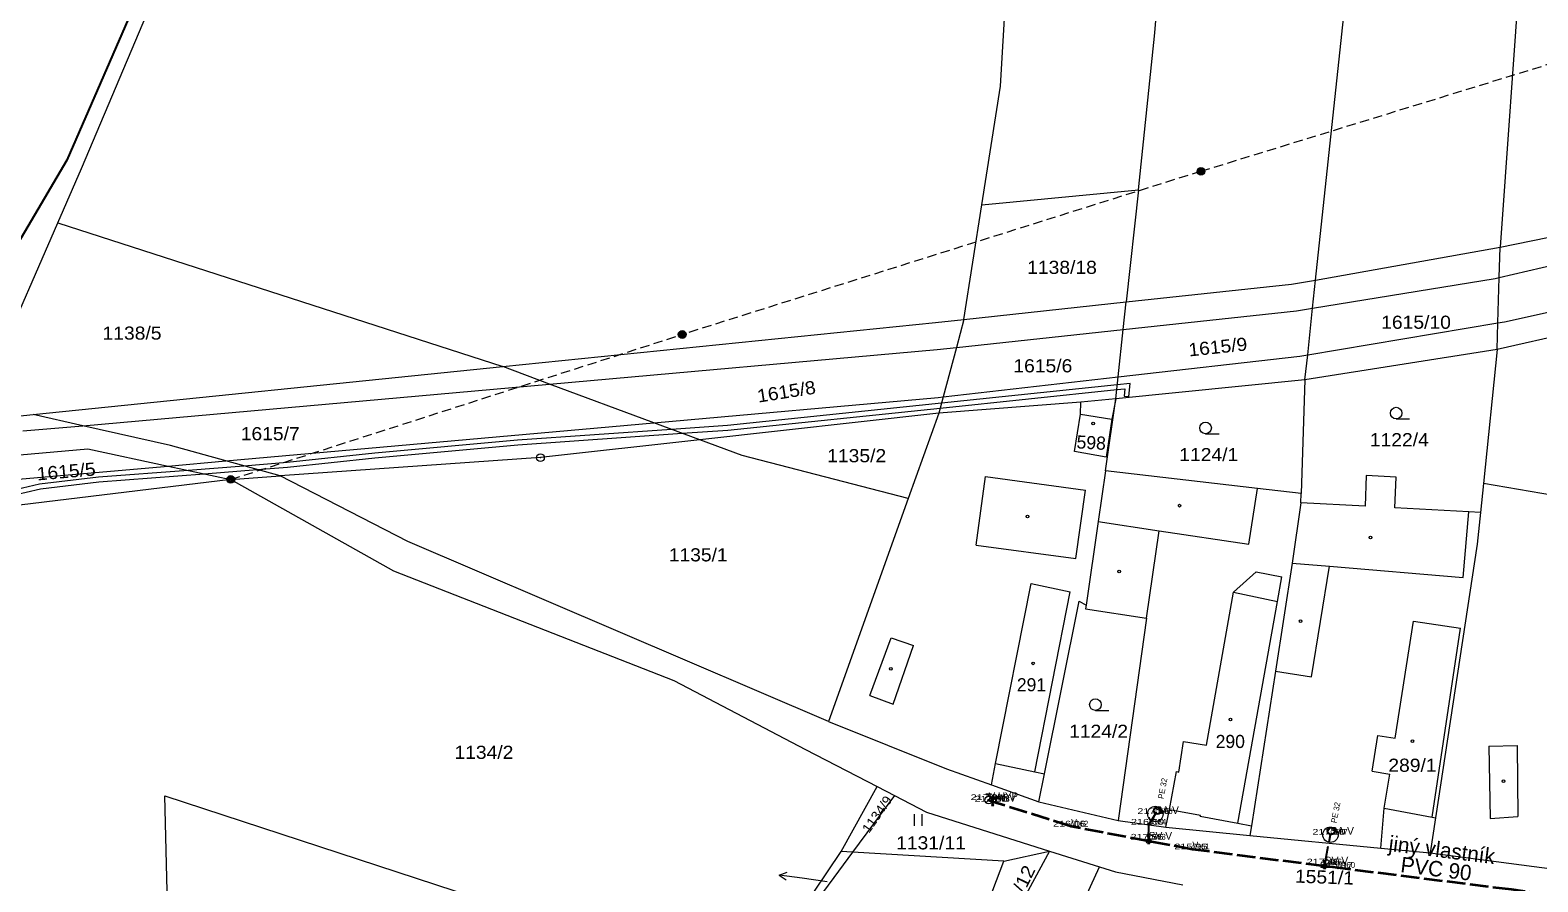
# Model space of a CAD drawing. Extents: x -686207 to -681951, y -1020493 to -1017811.
# Drawn here: x -684516.8 to -684321.3, y -1019572.5 to -1019462.2 of the extents above; entities that cross this region are included whole.
import ezdxf
from ezdxf.enums import TextEntityAlignment as Align

# ---------------------------------------------------------------- set-up
doc = ezdxf.new("R2010")
doc.units = 0
doc.header["$LTSCALE"] = 0.4
doc.header["$PDMODE"] = 32
doc.header["$PDSIZE"] = 0.2
for name, pattern in [('DOTTED', [1.5, 0.3, -1.2]), ('LONG_DASHED', [7.5, 6, -1.5]), ('MEDIUM_DASHED', [4.5, 3, -1.5])]:
    doc.linetypes.add(name, pattern=pattern)
for name, color, linetype, lineweight in [('1', 7, 'Continuous', 13), ('10', 7, 'Continuous', 13), ('12', 7, 'Continuous', 13), ('13', 7, 'Continuous', 13), ('24', 7, 'Continuous', 25), ('3', 7, 'Continuous', 13), ('35', 7, 'LONG_DASHED', 35), ('4', 7, 'Continuous', 13), ('5', 7, 'Continuous', 13), ('50', 7, 'LONG_DASHED', 25), ('51', 7, 'DOTTED', 25), ('6', 7, 'Continuous', 13), ('7', 7, 'Continuous', 13), ('8', 7, 'Continuous', 13)]:
    doc.layers.add(name, color=color, linetype=linetype, lineweight=lineweight)
for name, color, linetype in [('17', 7, 'Continuous'), ('19', 7, 'Continuous'), ('2', 7, 'Continuous')]:
    doc.layers.add(name, color=color, linetype=linetype)

msp = doc.modelspace()

# ---------------------------------------------------------------- linework, layer by layer
at = {"layer": '1'}
for p, q in [((-684512.05, -1019478.99), (-684500.14, -1019451.56)), ((-684522.24, -1019496.29), (-684512.05, -1019478.99)), ((-684393.4, -1019484.79), (-684373.1, -1019482.84)), ((-684373.1, -1019482.84), (-684374.68, -1019497.39)), ((-684395.74, -1019499.65), (-684393.4, -1019484.79)), ((-684524.43, -1019512.77), (-684513.25, -1019487.11)), ((-684513.25, -1019487.11), (-684455.53, -1019505.76)), ((-684350.13, -1019494.54), (-684326.18, -1019490.28)), ((-684395.74, -1019499.65), (-684374.68, -1019497.39)), ((-684302.05, -1019497.96), (-684326.6, -1019503.54)), ((-684326.6, -1019503.54), (-684351.51, -1019507.47)), ((-684326.6, -1019503.54), (-684328.38, -1019520.92)), ((-684516.43, -1019511.96), (-684455.53, -1019505.76)), ((-684351.51, -1019507.47), (-684376.05, -1019509.92)), ((-684351.51, -1019507.47), (-684352, -1019522.21)), ((-684376.05, -1019509.92), (-684380.59, -1019510.39)), ((-684377.37, -1019519.29), (-684376.05, -1019509.92)), ((-684524.43, -1019512.77), (-684516.43, -1019511.96)), ((-684399, -1019511.8), (-684429.99, -1019515.26)), ((-684399, -1019511.8), (-684402.96, -1019522.88)), ((-684380.59, -1019510.39), (-684399, -1019511.8)), ((-684490.8, -1019520.39), (-684484.41, -1019519.94)), ((-684490.8, -1019520.39), (-684525.29, -1019524.6)), ((-684328.38, -1019520.92), (-684328.76, -1019524.68)), ((-684402.96, -1019522.88), (-684413.29, -1019551.75)), ((-684352.04, -1019523.41), (-684352, -1019522.21)), ((-684411.67, -1019568.63), (-684406.98, -1019560.21)), ((-684406.98, -1019560.21), (-684404.75, -1019561.37)), ((-684386.03, -1019562.19), (-684375.75, -1019564.59)), ((-684390.58, -1019569.88), (-684410.18, -1019568.72)), ((-684390.58, -1019569.88), (-684384.64, -1019568.56)), ((-684384.64, -1019568.56), (-684378.14, -1019570.61))]:
    msp.add_line(p, q, dxfattribs=at)
for points in [[(-684316.37, -1019334.22), (-684318.95, -1019386.68), (-684323.56, -1019453.16), (-684326.18, -1019490.28), (-684301.22, -1019485.17)], [(-684350.13, -1019494.54), (-684345.11, -1019447.28), (-684340.49, -1019384.31), (-684339.89, -1019335.57)], [(-684373.1, -1019482.84), (-684370.99, -1019462.51), (-684368.99, -1019438.47), (-684368.22, -1019412.97), (-684369.6, -1019376.14), (-684374.08, -1019346.69)], [(-684393.4, -1019484.79), (-684390.98, -1019469.4), (-684389.59, -1019445.21), (-684390.06, -1019412.95)], [(-684513.25, -1019487.11), (-684510.18, -1019480.08), (-684498.25, -1019451.87)], [(-684326.6, -1019503.54), (-684326.49, -1019500.11), (-684326.31, -1019494.23), (-684326.18, -1019490.28)], [(-684374.68, -1019497.39), (-684353.24, -1019495.09), (-684350.13, -1019494.54)], [(-684351.51, -1019507.47), (-684351.16, -1019504.22), (-684350.52, -1019498.18), (-684350.13, -1019494.54)], [(-684376.05, -1019509.92), (-684375.74, -1019507.09), (-684375.07, -1019500.94), (-684374.68, -1019497.39)], [(-684455.53, -1019505.76), (-684399.42, -1019500.05), (-684395.74, -1019499.65)], [(-684395.74, -1019499.65), (-684396.69, -1019503.27), (-684398.43, -1019509.7), (-684399, -1019511.8)], [(-684429.99, -1019515.26), (-684435.94, -1019513.05), (-684449.46, -1019508.02), (-684455.53, -1019505.76)], [(-684376.05, -1019509.92), (-684376.54, -1019512.59), (-684377.31, -1019517.49), (-684381.39, -1019516.77), (-684380.63, -1019511.94), (-684380.59, -1019510.39)], [(-684484.41, -1019519.94), (-684491.47, -1019517.99), (-684498.64, -1019516), (-684510.01, -1019513.42), (-684516.43, -1019511.96)], [(-684429.99, -1019515.26), (-684450.65, -1019517.56), (-684484.41, -1019519.94)], [(-684402.96, -1019522.88), (-684424.49, -1019517.3), (-684429.99, -1019515.26)], [(-684525.29, -1019524.6), (-684522.39, -1019520.87), (-684519.65, -1019517.34), (-684509.36, -1019516.42), (-684498.93, -1019518.65), (-684490.8, -1019520.39)], [(-684413.29, -1019551.75), (-684467.86, -1019528.44), (-684484.41, -1019519.94)], [(-684377.37, -1019519.29), (-684378.32, -1019525.83), (-684379.9, -1019536.67)], [(-684352, -1019522.21), (-684357.67, -1019521.56), (-684377.37, -1019519.29)], [(-684328.76, -1019524.68), (-684330.28, -1019524.6), (-684339.84, -1019524.08), (-684339.68, -1019520.08), (-684343.57, -1019519.86), (-684343.71, -1019523.86), (-684352.04, -1019523.41)], [(-684490.8, -1019520.39), (-684469.69, -1019532.24), (-684433.34, -1019546.47), (-684416.28, -1019555.4), (-684406.98, -1019560.21)], [(-684303.71, -1019525.08), (-684320.81, -1019522.2), (-684328.38, -1019520.92)], [(-684352.04, -1019523.41), (-684353.16, -1019531.24), (-684355.34, -1019545.23), (-684358.46, -1019565.28), (-684358.66, -1019566.54)], [(-684328.76, -1019524.68), (-684329.18, -1019528.76), (-684334.58, -1019564.24), (-684335.27, -1019568.79)], [(-684386.03, -1019562.19), (-684385.3, -1019558.56), (-684380.81, -1019536.17), (-684379.9, -1019536.67)], [(-684379.9, -1019536.67), (-684379.97, -1019537.17), (-684372.07, -1019538.39), (-684375.75, -1019564.59)], [(-684413.29, -1019551.75), (-684397.99, -1019557.91), (-684392.18, -1019559.99), (-684386.03, -1019562.19)], [(-684489.58, -1019679.5), (-684495.52, -1019635.01), (-684498.37, -1019602.06), (-684499.38, -1019561.4), (-684456.73, -1019575.36), (-684456.05, -1019605.49), (-684452.7, -1019626.22)], [(-684404.75, -1019561.37), (-684410.18, -1019568.72), (-684411.67, -1019568.63)], [(-684404.75, -1019561.37), (-684400.61, -1019563.51), (-684384.64, -1019568.56)], [(-684375.75, -1019564.59), (-684369.54, -1019565.47), (-684358.66, -1019566.54)], [(-684358.66, -1019566.54), (-684341.69, -1019568.17), (-684335.27, -1019568.79)], [(-684384.64, -1019568.56), (-684395.73, -1019589.06), (-684420.63, -1019628.47), (-684472.46, -1019697.35)], [(-684410.18, -1019568.72), (-684427.54, -1019592.19), (-684411.67, -1019568.63)], [(-684335.27, -1019568.79), (-684319.17, -1019570.89), (-684311.97, -1019571.83)], [(-684473.63, -1019696.41), (-684423.04, -1019630.15), (-684398.06, -1019589.57), (-684390.58, -1019569.88)], [(-684459.35, -1019700.09), (-684415.72, -1019638.24), (-684394.21, -1019605.65), (-684378.14, -1019570.61)], [(-684378.14, -1019570.61), (-684376.08, -1019571.26), (-684367.36, -1019572.95)]]:
    msp.add_lwpolyline(points, dxfattribs=at)
for p in [(-684392.53, -1019561.95), (-684392.03, -1019562.16), (-684370.91, -1019563.75), (-684381.84, -1019565.38), (-684371.74, -1019565.14), (-684348.21, -1019566.44), (-684371.79, -1019567.08), (-684366.11, -1019568.34), (-684348.95, -1019570.3), (-684347.24, -1019570.74)]:
    msp.add_point(p, dxfattribs=at)
at = {"layer": '10'}
for p, q in [((-684392.884, -1019562.304), (-684392.177, -1019561.597)), ((-684392.88, -1019561.15), (-684392.18, -1019561.15)), ((-684392.53, -1019561.45), (-684392.53, -1019561.15))]:
    msp.add_line(p, q, dxfattribs=at)
for points in [[(-684391.88, -1019562.66), (-684392.18, -1019561.66), (-684391.88, -1019561.66), (-684392.18, -1019562.66)], [(-684371.64, -1019567.58), (-684371.94, -1019566.58), (-684371.64, -1019566.58), (-684371.94, -1019567.58)], [(-684348.8, -1019570.8), (-684349.1, -1019569.8), (-684348.8, -1019569.8), (-684349.1, -1019570.8)]]:
    msp.add_lwpolyline(points, close=True, dxfattribs=at)
for centre, radius in [((-684392.529, -1019561.95), 0.5), ((-684370.91, -1019563.75), 1), ((-684348.21, -1019566.44), 1)]:
    msp.add_circle(centre, radius, dxfattribs=at)
at = {"layer": '12'}
for centre, radius in [((-684370.654, -1019563.321), 0.5), ((-684370.654, -1019563.321), 0.4), ((-684348.116, -1019565.949), 0.5), ((-684348.116, -1019565.949), 0.4), ((-684371.795, -1019567.27), 0.3), ((-684371.795, -1019567.27), 0.2), ((-684371.795, -1019567.27), 0.1), ((-684348.992, -1019570.517), 0.3), ((-684348.992, -1019570.517), 0.2), ((-684348.992, -1019570.517), 0.1)]:
    msp.add_circle(centre, radius, dxfattribs=at)
at = {"layer": '13'}
msp.add_lwpolyline([(-684519.2, -1019522.47), (-684515.5, -1019521.61), (-684507.92, -1019520.71), (-684494.26, -1019519.65), (-684487.39, -1019519.12), (-684483.44, -1019518.81), (-684472.13, -1019517.58), (-684453.58, -1019515.9), (-684432.29, -1019514.41), (-684426.35, -1019513.99), (-684398.82, -1019511.13), (-684375.92, -1019508.75), (-684374.86, -1019508.64), (-684374.96, -1019509.59), (-684374.36, -1019509.65), (-684374.18, -1019507.96), (-684375.85, -1019508.13), (-684398.65, -1019510.5), (-684426.39, -1019513.39), (-684433.65, -1019513.9), (-684453.64, -1019515.3), (-684472.13, -1019516.98), (-684483.48, -1019518.21), (-684489.1, -1019518.65), (-684496.33, -1019519.21), (-684507.98, -1019520.11), (-684515.6, -1019521.01), (-684519.3, -1019521.87)], dxfattribs=at)
at = {"layer": '24'}
msp.add_lwpolyline([(-684500.14, -1019451.56), (-684512.05, -1019478.99), (-684531.89, -1019512.67), (-684532.04, -1019515.06), (-684532.26, -1019518.47), (-684532.49, -1019522.07), (-684532.66, -1019524.82), (-684541.65, -1019550.12), (-684527.53, -1019664.73), (-684522.6, -1019668.21), (-684492.12, -1019689.8), (-684490.48, -1019690.96), (-684484.2, -1019695.03), (-684475.13, -1019700.9), (-684470.07, -1019701.85), (-684450.86, -1019705.44), (-684423.56, -1019707.07), (-684414.98, -1019706.64), (-684406.56, -1019701.65), (-684379.46, -1019663.55), (-684362.26, -1019668.43), (-684353.33, -1019670.49), (-684310.5, -1019679.94)], dxfattribs=at)
at = {"layer": '3'}
for p, q in [((-684339.693, -1019512.54), (-684337.943, -1019512.54)), ((-684364.403, -1019514.47), (-684362.653, -1019514.47)), ((-684378.693, -1019550.33), (-684376.943, -1019550.33)), ((-684402.151, -1019565.29), (-684402.151, -1019563.79)), ((-684401.15, -1019565.29), (-684401.15, -1019563.79))]:
    msp.add_line(p, q, dxfattribs=at)
for centre in [(-684339.6929, -1019511.7898), (-684364.4029, -1019513.7198), (-684378.6929, -1019549.5798)]:
    msp.add_circle(centre, 0.75, dxfattribs=at)
at = {"layer": '35'}
for points in [[(-684371.795, -1019567.27), (-684381.84, -1019565.38), (-684392.03, -1019562.16), (-684392.53, -1019561.95)], [(-684348.992, -1019570.517), (-684366.11, -1019568.34), (-684371.795, -1019567.27)], [(-684314.027, -1019574.999), (-684324.75, -1019573.56), (-684347.24, -1019570.74), (-684348.992, -1019570.517)]]:
    msp.add_lwpolyline(points, dxfattribs=at)
at = {"layer": '4'}
for p, q in [((-684326.31, -1019494.23), (-684301.39, -1019488.42)), ((-684375.07, -1019500.94), (-684352.6, -1019498.52)), ((-684352.6, -1019498.52), (-684350.52, -1019498.18)), ((-684351.16, -1019504.22), (-684326.49, -1019500.11)), ((-684326.49, -1019500.11), (-684325.66, -1019499.97)), ((-684396.69, -1019503.27), (-684375.07, -1019500.94)), ((-684449.46, -1019508.02), (-684399.21, -1019503.54)), ((-684399.21, -1019503.54), (-684396.69, -1019503.27)), ((-684352.2, -1019504.39), (-684351.16, -1019504.22)), ((-684375.74, -1019507.09), (-684352.2, -1019504.39)), ((-684510.01, -1019513.42), (-684449.46, -1019508.02)), ((-684398.43, -1019509.7), (-684375.74, -1019507.09)), ((-684380.63, -1019511.94), (-684376.54, -1019512.59)), ((-684517.76, -1019514.11), (-684510.01, -1019513.42)), ((-684491.47, -1019517.99), (-684435.94, -1019513.05)), ((-684498.93, -1019518.65), (-684491.47, -1019517.99)), ((-684394.15, -1019528.92), (-684392.93, -1019520)), ((-684392.93, -1019520), (-684379.99, -1019521.77)), ((-684381.21, -1019530.65), (-684379.99, -1019521.77)), ((-684358.81, -1019528.79), (-684357.67, -1019521.56)), ((-684378.32, -1019525.83), (-684370.42, -1019527.03)), ((-684331.01, -1019533.09), (-684330.28, -1019524.6)), ((-684372.07, -1019538.39), (-684370.42, -1019527.03)), ((-684370.42, -1019527.03), (-684358.81, -1019528.79)), ((-684394.15, -1019528.92), (-684381.21, -1019530.65)), ((-684353.16, -1019531.24), (-684348.32, -1019531.64)), ((-684348.32, -1019531.64), (-684331.01, -1019533.09)), ((-684360.79, -1019534.99), (-684357.84, -1019532.35)), ((-684357.84, -1019532.35), (-684354.51, -1019533.03)), ((-684355.08, -1019536.23), (-684354.51, -1019533.03)), ((-684391.63, -1019557.21), (-684387.01, -1019533.89)), ((-684387.01, -1019533.89), (-684381.96, -1019534.97)), ((-684386.55, -1019558.3), (-684381.96, -1019534.97)), ((-684364.28, -1019554.83), (-684360.79, -1019534.99)), ((-684360.79, -1019534.99), (-684355.08, -1019536.23)), ((-684360.23, -1019564.92), (-684355.08, -1019536.23)), ((-684339.8, -1019553.92), (-684337.43, -1019538.77)), ((-684337.43, -1019538.77), (-684331.36, -1019539.68)), ((-684407.92, -1019548.38), (-684405.17, -1019540.93)), ((-684405.17, -1019540.93), (-684402.29, -1019541.92)), ((-684335.04, -1019564.16), (-684331.36, -1019539.68)), ((-684404.92, -1019549.52), (-684402.29, -1019541.92)), ((-684407.92, -1019548.38), (-684404.92, -1019549.52)), ((-684342.8, -1019558.21), (-684342.08, -1019553.57)), ((-684342.08, -1019553.57), (-684339.8, -1019553.92)), ((-684327.66, -1019554.95), (-684323.99, -1019554.88)), ((-684327.66, -1019554.95), (-684327.48, -1019564.34)), ((-684323.99, -1019554.88), (-684323.93, -1019564.09)), ((-684392.18, -1019559.99), (-684391.63, -1019557.21)), ((-684391.63, -1019557.21), (-684386.55, -1019558.3)), ((-684386.55, -1019558.3), (-684385.3, -1019558.56)), ((-684342.8, -1019558.21), (-684340.53, -1019558.57)), ((-684341.23, -1019563.01), (-684340.53, -1019558.57)), ((-684341.69, -1019568.17), (-684341.23, -1019563.01)), ((-684341.23, -1019563.01), (-684335.04, -1019564.16)), ((-684365.09, -1019564.04), (-684365.06, -1019563.89)), ((-684365.09, -1019564.04), (-684360.23, -1019564.92)), ((-684360.23, -1019564.92), (-684358.46, -1019565.28)), ((-684335.04, -1019564.16), (-684334.58, -1019564.24)), ((-684327.48, -1019564.34), (-684323.93, -1019564.09))]:
    msp.add_line(p, q, dxfattribs=at)
for points in [[(-684350.52, -1019498.18), (-684326.85, -1019494.36), (-684326.31, -1019494.23)], [(-684325.66, -1019499.97), (-684301.82, -1019494.69), (-684300.7, -1019494.44)], [(-684435.94, -1019513.05), (-684399.07, -1019509.77), (-684398.43, -1019509.7)], [(-684522.39, -1019520.87), (-684517.85, -1019520.33), (-684498.93, -1019518.65)], [(-684355.34, -1019545.23), (-684350.67, -1019545.99), (-684348.32, -1019531.64)], [(-684369.08, -1019563.16), (-684368.19, -1019558.26), (-684367.89, -1019558.32), (-684367.25, -1019554.35), (-684364.28, -1019554.83)], [(-684369.54, -1019565.47), (-684369.08, -1019563.16), (-684365.06, -1019563.89)]]:
    msp.add_lwpolyline(points, dxfattribs=at)
at = {"layer": '5'}
for centre in [(-684378.9768, -1019513.1292), (-684367.7668, -1019523.7892), (-684387.5068, -1019525.1792), (-684343.0068, -1019527.8992), (-684375.5968, -1019532.3092), (-684352.0768, -1019538.7592), (-684405.2168, -1019544.9492), (-684386.7768, -1019544.2292), (-684361.1868, -1019551.5192), (-684337.5868, -1019554.3092), (-684325.7768, -1019559.4892)]:
    msp.add_circle(centre, 0.175, dxfattribs=at)
at = {"layer": '50'}
msp.add_line((-684371.795, -1019567.27), (-684371.79, -1019567.08), dxfattribs=at)
for points in [[(-684371.79, -1019567.08), (-684371.74, -1019565.14), (-684370.91, -1019563.75)], [(-684348.992, -1019570.517), (-684348.95, -1019570.3), (-684348.21, -1019566.44)]]:
    msp.add_lwpolyline(points, dxfattribs=at)
at = {"layer": '51'}
for p, q in [((-684370.91, -1019563.75), (-684370.654, -1019563.321)), ((-684348.21, -1019566.44), (-684348.116, -1019565.949))]:
    msp.add_line(p, q, dxfattribs=at)
at = {"layer": '6', "linetype": 'MEDIUM_DASHED'}
for p, q in [((-684365, -1019480.44), (-684317.09, -1019465.69)), ((-684365, -1019480.44), (-684432.27, -1019501.6)), ((-684490.8, -1019520.39), (-684432.27, -1019501.6))]:
    msp.add_line(p, q, dxfattribs=at)
at = {"layer": '6'}
for centre, radius in [((-684365.0034, -1019480.4399), 0.5), ((-684365.0034, -1019480.4399), 0.4), ((-684365.0034, -1019480.4399), 0.3), ((-684365.0034, -1019480.4399), 0.2), ((-684365.0034, -1019480.4399), 0.1), ((-684432.2734, -1019501.5999), 0.5), ((-684432.2734, -1019501.5999), 0.4), ((-684432.2734, -1019501.5999), 0.3), ((-684432.2734, -1019501.5999), 0.2), ((-684432.2734, -1019501.5999), 0.1), ((-684490.8034, -1019520.3899), 0.5), ((-684490.8034, -1019520.3899), 0.4), ((-684490.8034, -1019520.3899), 0.3), ((-684490.8034, -1019520.3899), 0.2), ((-684490.8034, -1019520.3899), 0.1)]:
    msp.add_circle(centre, radius, dxfattribs=at)
at = {"layer": '7'}
msp.add_line((-684419.702, -1019571.662), (-684418.78, -1019572.298), dxfattribs=at)
msp.add_lwpolyline([(-684413.46, -1019572.53), (-684416.73, -1019572.08), (-684419.702, -1019571.662), (-684418.64, -1019571.306)], dxfattribs=at)
at = {"layer": '8'}
for radius in [0.5, 0.0303]:
    msp.add_circle((-684450.65, -1019517.5599), radius, dxfattribs=at)

# ---------------------------------------------------------------- texts
at = {"layer": '17'}
for s, p in [('jiný vlastník', (-684333.8769, -1019569.392)), ('PVC 90', (-684334.6249, -1019571.8359))]:
    msp.add_text(s, height=2, rotation=352.853, dxfattribs=at).set_placement(p, align=Align.CENTER)
at = {"layer": '19'}
for p in [(-684369.6023, -1019560.5051), (-684347.1643, -1019563.6411)]:
    msp.add_text('PE 32', height=0.75, rotation=79.148, dxfattribs=at).set_placement(p, align=Align.CENTER)
at = {"layer": '2', "width": 1.1}
for s, p in [('1138/18', (-684387.54, -1019493.75)), ('1615/10', (-684341.63, -1019500.86)), ('1138/5', (-684507.44, -1019502.27)), ('1615/6', (-684389.33, -1019506.51)), ('1615/7', (-684489.52, -1019515.309)), ('1122/4', (-684343.105, -1019516.09)), ('1135/2', (-684413.47, -1019518.16)), ('1124/1', (-684367.815, -1019518.02)), ('1135/1', (-684434.02, -1019531.01)), ('1124/2', (-684382.105, -1019553.88)), ('1134/2', (-684461.81, -1019556.61)), ('289/1', (-684340.703, -1019558.28)), ('1131/11', (-684404.53, -1019568.34))]:
    msp.add_text(s, height=1.7, dxfattribs=at).set_placement(p)
for s, height, rotation, p in [('1615/9', 1.7, 6, (-684366.531, -1019504.455)), ('1615/8', 1.7, 9, (-684422.407, -1019510.439)), ('1615/5', 1.7, 5, (-684515.895, -1019520.526)), ('1134/9', 1.19, 55, (-684408.052, -1019566.321)), ('1131/12', 1.7, 64, (-684390.376, -1019579.082)), ('1551/1', 1.7, 358, (-684352.833, -1019572.644))]:
    msp.add_text(s, height=height, rotation=rotation, dxfattribs=at).set_placement(p)
at = {"layer": '2'}
msp.add_text('598', height=1.7, rotation=357, dxfattribs=at).set_placement((-684381.166, -1019516.365))
for s, height, p in [('291', 1.7, (-684388.874, -1019547.85)), ('290', 1.7, (-684363.094, -1019555.2)), ('0164', 0.75, (-684392.53, -1019561.95)), ('0163', 0.75, (-684392.03, -1019562.16)), ('0185', 0.75, (-684370.91, -1019563.75)), ('0162', 0.75, (-684381.84, -1019565.38)), ('0184', 0.75, (-684371.74, -1019565.14)), ('0183', 0.75, (-684371.79, -1019567.08)), ('0187', 0.75, (-684348.21, -1019566.44)), ('0161', 0.75, (-684366.11, -1019568.34)), ('0186', 0.75, (-684348.95, -1019570.3)), ('0160', 0.75, (-684347.24, -1019570.74))]:
    msp.add_text(s, height=height, dxfattribs=at).set_placement(p)
at = {"layer": '3', "width": 1.4}
for s, p in [('217 84 ', (-684392.53, -1019561.95)), ('217 80 ', (-684392.03, -1019562.16)), ('217 56 ', (-684370.91, -1019563.75)), ('216 06 ', (-684381.84, -1019565.38)), ('216 00 ', (-684371.74, -1019565.14)), ('217 55 ', (-684371.79, -1019567.08)), ('217 50 ', (-684348.21, -1019566.44)), ('215 95 ', (-684366.11, -1019568.34)), ('217 45 ', (-684348.95, -1019570.3)), ('215 97 ', (-684347.24, -1019570.74))]:
    msp.add_text(s, height=0.75, dxfattribs=at).set_placement(p, align=Align.CENTER)
at = {"layer": '4'}
for s, width, p in [('V HYP', 0.95, (-684392.53, -1019561.95)), ('V', 0.85, (-684381.84, -1019565.38)), ('V', 0.85, (-684371.74, -1019565.14)), ('V', 0.85, (-684366.11, -1019568.34)), ('V', 0.85, (-684347.24, -1019570.74))]:
    msp.add_text(s, height=1, dxfattribs=dict(at, width=width)).set_placement(p)
for s, p in [('V SV', (-684392.03, -1019562.16)), ('SA V', (-684370.91, -1019563.75)), ('SV V', (-684371.79, -1019567.08)), ('SA V', (-684348.21, -1019566.44)), ('SV V', (-684348.95, -1019570.3))]:
    msp.add_text(s, height=1, dxfattribs=at).set_placement(p)

doc.saveas('drawing.dxf')
